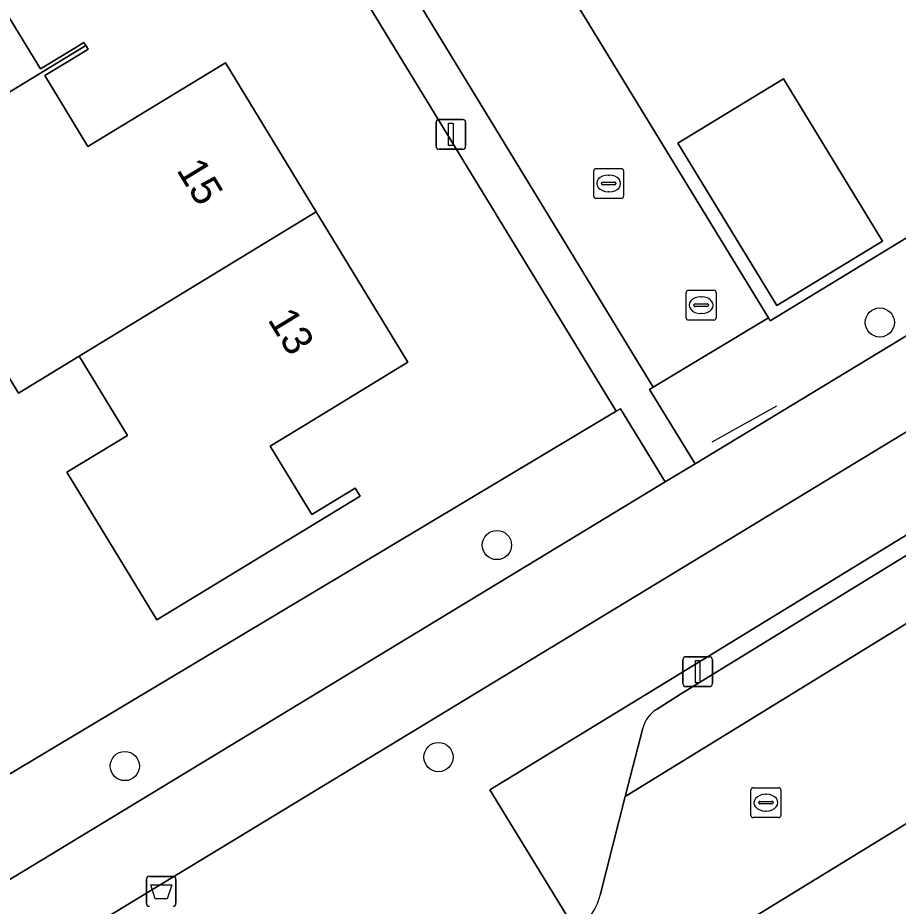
# Model space of a CAD drawing. Extents: x 157767 to 159172, y 387839 to 389425.
# Drawn here: x 158129.22 to 158158.7, y 388426.01 to 388455.77 of the extents above; entities that cross this region are included whole.
import ezdxf

# ---------------------------------------------------------------- set-up
doc = ezdxf.new("R2010")
doc.units = 0
for name, color, linetype in [('IMGEO_Afvalbak', 7, 'Continuous'), ('IMGEO_Berm_groen', 7, 'Continuous'), ('IMGEO_Boom', 7, 'Continuous'), ('IMGEO_Erf', 7, 'Continuous'), ('IMGEO_Fietspad_open', 7, 'Continuous'), ('IMGEO_Hek', 7, 'Continuous'), ('IMGEO_Kolk', 7, 'Continuous'), ('IMGEO_Lichtmast', 7, 'Continuous'), ('IMGEO_Pand', 7, 'Continuous'), ('IMGEO_Pand_nummerreeks', 7, 'Continuous'), ('IMGEO_Parkeervlak_open', 7, 'Continuous'), ('IMGEO_Rijbaan_lokaal_open', 7, 'Continuous'), ('IMGEO_Rioolput', 7, 'Continuous'), ('IMGEO_Voetpad_open', 7, 'Continuous')]:
    doc.layers.add(name, color=color, linetype=linetype)

msp = doc.modelspace()

# ---------------------------------------------------------------- linework, layer by layer
at = {"layer": 'IMGEO_Afvalbak'}
for p, q in [((158133.529, 388426.113), (158133.529, 388426.913)), ((158133.529, 388426.913), (158133.529, 388426.113)), ((158133.629, 388427.013), (158134.419, 388427.013)), ((158134.419, 388427.013), (158133.629, 388427.013)), ((158134.519, 388426.913), (158134.519, 388426.113)), ((158134.519, 388426.113), (158134.519, 388426.913))]:
    msp.add_line(p, q, dxfattribs=at)
msp.add_lwpolyline([(158133.672, 388426.727), (158134.376, 388426.727), (158134.227, 388426.257), (158133.821, 388426.257), (158133.672, 388426.727)], dxfattribs=at)
for centre, start, end in [((158133.629, 388426.913), 90, 180), ((158133.629, 388426.913), 90, 180), ((158134.419, 388426.913), 0, 90), ((158134.419, 388426.913), 360, 90), ((158133.629, 388426.113), 180, 270), ((158133.629, 388426.113), 180, 270), ((158134.419, 388426.113), 270, 0), ((158134.419, 388426.113), 270, 0)]:
    msp.add_arc(centre, 0.1, start, end, dxfattribs=at)
at = {"layer": 'IMGEO_Berm_groen'}
msp.add_lwpolyline([(158201.147, 388470.704), (158200.534, 388473.716), (158154.413, 388445.618), (158154.35, 388445.722), (158150.494, 388443.392), (158150.371, 388443.318), (158151.9, 388440.83)], close=True, dxfattribs=at)
for points in [[(158145.025, 388429.907), (158151.076, 388433.606), (158177.876, 388450.031), (158203.622, 388465.947), (158202.285, 388468.212), (158122.311, 388419.644)], [(158150.899, 388440.222), (158149.402, 388442.676), (158149.258, 388442.588), (158122.495, 388426.586), (158122.668, 388426.274)], [(158119.16, 388424.643), (158118.181, 388424.064), (158119.787, 388421.348), (158150.899, 388440.222)], [(158132.726, 388403.323), (158136.486, 388418.93), (158147.586, 388425.739), (158145.025, 388429.907)]]:
    msp.add_lwpolyline(points, dxfattribs=at)
at = {"layer": 'IMGEO_Boom'}
for centre in [(158158.081, 388445.562), (158145.263, 388438.109), (158143.306, 388431.008), (158132.805, 388430.708)]:
    msp.add_circle(centre, 0.489, dxfattribs=at)
at = {"layer": 'IMGEO_Erf'}
for points in [[(158114.935, 388440.198), (158118.209, 388434.304), (158121.651, 388436.4), (158122.951, 388434.264), (158119.424, 388432.116), (158121.853, 388427.742), (158122.495, 388426.586), (158149.258, 388442.588), (158114.242, 388500), (158071.868, 388569.477)], [(158128.535, 388456.426), (158129.981, 388454.052), (158131.168, 388454.775), (158131.436, 388454.938), (158131.497, 388454.838), (158131.575, 388454.71), (158131.314, 388454.551), (158130.126, 388453.828), (158131.571, 388451.453), (158132.759, 388452.176), (158133.02, 388452.335), (158136.175, 388454.255), (158139.212, 388449.266), (158142.28, 388444.228), (158138.864, 388442.148), (158137.677, 388441.425), (158139.071, 388439.136), (158140.258, 388439.859), (158140.516, 388440.016), (158140.681, 388439.744), (158133.876, 388435.6), (158130.865, 388440.545), (158132.895, 388441.781), (158131.28, 388444.433), (158129.247, 388443.194), (158127.652, 388445.814)], [(158180.797, 388442.173), (158153.056, 388425.158), (158153.984, 388423.292), (158141.098, 388415.471), (158135.994, 388394.364)]]:
    msp.add_lwpolyline(points, dxfattribs=at)
for points in [[(158200.3, 388475.991), (158199.947, 388485.226), (158199.35, 388488.215), (158192.323, 388500), (158191.872, 388500.756), (158188.505, 388501.585), (158185.9, 388500), (158141.163, 388472.783), (158140.095, 388469.071), (158154.35, 388445.722), (158154.413, 388445.618), (158200.534, 388473.716)], [(158151.323, 388451.569), (158154.857, 388453.723), (158158.17, 388448.29), (158154.636, 388446.135)]]:
    msp.add_lwpolyline(points, close=True, dxfattribs=at)
at = {"layer": 'IMGEO_Fietspad_open'}
for points in [[(158202.285, 388468.212), (158204.775, 388469.724), (158203.349, 388472.041), (158201.147, 388470.704), (158151.9, 388440.83), (158150.899, 388440.222), (158119.787, 388421.348), (158121.743, 388418.119)], [(158122.311, 388419.644), (158202.285, 388468.212)]]:
    msp.add_lwpolyline(points, dxfattribs=at)
at = {"layer": 'IMGEO_Hek'}
msp.add_lwpolyline([(158154.621, 388442.761), (158152.458, 388441.555)], dxfattribs=at)
at = {"layer": 'IMGEO_Kolk'}
for p, q in [((158148.503, 388449.792), (158148.503, 388450.644)), ((158148.578, 388450.718), (158149.43, 388450.718)), ((158149.504, 388450.644), (158149.504, 388449.792)), ((158148.991, 388450.498), (158149.016, 388450.498)), ((158148.762, 388450.212), (158148.762, 388450.224)), ((158149.2, 388450.175), (158148.802, 388450.175)), ((158148.805, 388450.261), (158149.203, 388450.261)), ((158149.246, 388450.224), (158149.246, 388450.212)), ((158149.43, 388449.718), (158148.578, 388449.718)), ((158149.014, 388449.938), (158148.989, 388449.938)), ((158153.767, 388429.056), (158153.767, 388429.908)), ((158153.842, 388429.982), (158154.694, 388429.982)), ((158154.255, 388429.762), (158154.28, 388429.762)), ((158154.768, 388429.908), (158154.768, 388429.056)), ((158154.026, 388429.476), (158154.026, 388429.488)), ((158154.464, 388429.439), (158154.066, 388429.439)), ((158154.069, 388429.525), (158154.467, 388429.525)), ((158154.51, 388429.488), (158154.51, 388429.476)), ((158154.278, 388429.202), (158154.253, 388429.202)), ((158154.694, 388428.982), (158153.842, 388428.982))]:
    msp.add_line(p, q, dxfattribs=at)
for points in [[(158148.503, 388449.792), (158148.503, 388450.644)], [(158148.578, 388450.718), (158149.43, 388450.718)], [(158149.504, 388450.644), (158149.504, 388449.792)], [(158149.43, 388449.718), (158148.578, 388449.718)], [(158153.767, 388429.056), (158153.767, 388429.908)], [(158153.842, 388429.982), (158154.694, 388429.982)], [(158154.768, 388429.908), (158154.768, 388429.056)], [(158154.694, 388428.982), (158153.842, 388428.982)]]:
    msp.add_lwpolyline(points, dxfattribs=at)
for centre, radius, start, end in [((158148.58, 388450.642), 0.0765, 91.552, 178.448), ((158148.58, 388450.642), 0.0765, 91.552, 178.448), ((158149.428, 388450.642), 0.0765, 1.552, 88.448), ((158149.428, 388450.642), 0.0765, 1.552, 88.448), ((158148.802, 388450.221), 0.0403, 85.8775, 175.7526), ((158148.799, 388450.211), 0.0366, 178.938, 274.7102), ((158149.203, 388450.218), 0.043, 264.8664, 352.4533), ((158149.207, 388450.223), 0.0386, 1.7309, 96.639), ((158148.58, 388449.794), 0.0765, 181.552, 268.448), ((158148.58, 388449.794), 0.0765, 181.552, 268.448), ((158149.428, 388449.794), 0.0765, 271.552, 358.448), ((158149.428, 388449.794), 0.0765, 271.552, 358.448), ((158153.844, 388429.906), 0.0765, 91.552, 178.448), ((158153.844, 388429.906), 0.0765, 91.552, 178.448), ((158154.692, 388429.906), 0.0765, 1.552, 88.448), ((158154.692, 388429.906), 0.0765, 1.552, 88.448), ((158154.066, 388429.485), 0.0403, 85.8775, 175.7526), ((158154.063, 388429.475), 0.0366, 178.938, 274.7102), ((158154.467, 388429.482), 0.043, 264.8664, 352.4533), ((158154.471, 388429.487), 0.0386, 1.7309, 96.639), ((158153.844, 388429.058), 0.0765, 181.552, 268.448), ((158153.844, 388429.058), 0.0765, 181.552, 268.448), ((158154.692, 388429.058), 0.0765, 271.552, 358.448), ((158154.692, 388429.058), 0.0765, 271.552, 358.448)]:
    msp.add_arc(centre, radius, start, end, dxfattribs=at)
for centre, major_axis, ratio, start_param, end_param in [((158148.99, 388450.218), (-0.387, 0.002), 0.722429, 4.712389, 7.853982), ((158149.015, 388450.218), (-0.39, 0.002), 0.717154, 1.570796, 4.712389), ((158154.254, 388429.482), (-0.387, 0.002), 0.722429, 4.712389, 7.853982), ((158154.279, 388429.482), (-0.39, 0.002), 0.717154, 1.570796, 4.712389)]:
    msp.add_ellipse(centre, major_axis=major_axis, ratio=ratio, start_param=start_param, end_param=end_param, dxfattribs=at)
at = {"layer": 'IMGEO_Lichtmast'}
for p, q in [((158143.326, 388452.362), (158144.116, 388452.362)), ((158144.116, 388452.362), (158143.326, 388452.362)), ((158143.226, 388451.462), (158143.226, 388452.262)), ((158143.226, 388452.262), (158143.226, 388451.462)), ((158144.216, 388452.262), (158144.216, 388451.462)), ((158144.216, 388451.462), (158144.216, 388452.262)), ((158144.116, 388451.362), (158143.326, 388451.362)), ((158143.326, 388451.362), (158144.116, 388451.362)), ((158151.49, 388433.469), (158151.49, 388434.269)), ((158151.49, 388434.269), (158151.49, 388433.469)), ((158151.59, 388434.369), (158152.38, 388434.369)), ((158152.38, 388434.369), (158151.59, 388434.369)), ((158152.48, 388434.269), (158152.48, 388433.469)), ((158152.48, 388433.469), (158152.48, 388434.269)), ((158152.38, 388433.369), (158151.59, 388433.369)), ((158151.59, 388433.369), (158152.38, 388433.369))]:
    msp.add_line(p, q, dxfattribs=at)
for points in [[(158143.646, 388452.237), (158143.796, 388452.237), (158143.796, 388451.487), (158143.646, 388451.487), (158143.646, 388452.237)], [(158151.91, 388434.244), (158152.06, 388434.244), (158152.06, 388433.494), (158151.91, 388433.494), (158151.91, 388434.244)]]:
    msp.add_lwpolyline(points, dxfattribs=at)
for centre, start, end in [((158143.326, 388452.262), 90, 180), ((158143.326, 388452.262), 90, 180), ((158144.116, 388452.262), 0, 90), ((158144.116, 388452.262), 360, 90), ((158143.326, 388451.462), 180, 270), ((158143.326, 388451.462), 180, 270), ((158144.116, 388451.462), 270, 0), ((158144.116, 388451.462), 270, 0), ((158151.59, 388434.269), 90, 180), ((158151.59, 388434.269), 90, 180), ((158152.38, 388434.269), 0, 90), ((158152.38, 388434.269), 360, 90), ((158151.59, 388433.469), 180, 270), ((158151.59, 388433.469), 180, 270), ((158152.38, 388433.469), 270, 0), ((158152.38, 388433.469), 270, 0)]:
    msp.add_arc(centre, 0.1, start, end, dxfattribs=at)
at = {"layer": 'IMGEO_Pand'}
for points in [[(158124.684, 388450.689), (158131.497, 388454.838), (158131.436, 388454.938), (158131.168, 388454.775), (158129.981, 388454.052), (158128.535, 388456.426), (158129.722, 388457.149), (158133.138, 388459.229), (158130.081, 388464.25), (158122.126, 388459.404), (158123.737, 388456.758), (158121.732, 388455.537)], [(158136.175, 388454.255), (158133.02, 388452.335), (158132.759, 388452.176), (158131.571, 388451.453), (158130.126, 388453.828), (158131.314, 388454.551), (158131.575, 388454.71), (158131.497, 388454.838), (158124.684, 388450.689), (158127.652, 388445.814), (158129.247, 388443.194), (158131.28, 388444.433), (158139.212, 388449.266)], [(158151.323, 388451.569), (158154.636, 388446.135), (158158.17, 388448.29), (158154.857, 388453.723)], [(158139.212, 388449.266), (158131.28, 388444.433), (158132.895, 388441.781), (158130.865, 388440.545), (158133.876, 388435.6), (158140.681, 388439.744), (158140.516, 388440.016), (158140.258, 388439.859), (158139.071, 388439.136), (158137.677, 388441.425), (158138.864, 388442.148), (158142.28, 388444.228)]]:
    msp.add_lwpolyline(points, close=True, dxfattribs=at)
at = {"layer": 'IMGEO_Parkeervlak_open'}
for points in [[(158172.73, 388446.216), (158151.406, 388433.116), (158150.602, 388432.6)], [(158150.146, 388431.98), (158149.561, 388429.684), (158176.074, 388446)]]:
    msp.add_lwpolyline(points, dxfattribs=at)
msp.add_arc((158151.146, 388431.722), 1.032, 121.7799, 165.5523, dxfattribs=at)
at = {"layer": 'IMGEO_Rijbaan_lokaal_open'}
msp.add_lwpolyline([(158140.095, 388469.071), (158131.734, 388482.891), (158129.703, 388486.224), (158125.821, 388483.858), (158150.494, 388443.392), (158154.35, 388445.722)], close=True, dxfattribs=at)
for points in [[(158170.612, 388337.516), (158169.317, 388336.817), (158143.742, 388378.793), (158144.897, 388379.594), (158135.994, 388394.364), (158141.098, 388415.471), (158153.984, 388423.292), (158153.056, 388425.158), (158180.797, 388442.173), (158182.041, 388442.936), (158183.168, 388447.406), (158193.554, 388453.846), (158206.398, 388461.811), (158203.803, 388466.059), (158203.622, 388465.947), (158177.876, 388450.031)], [(158176.074, 388446), (158149.561, 388429.684), (158148.721, 388426.389)]]:
    msp.add_lwpolyline(points, dxfattribs=at)
msp.add_arc((158146.752, 388426.889), 2.031, 301.4222, 345.7648, dxfattribs=at)
at = {"layer": 'IMGEO_Rioolput'}
for p, q in [((158151.599, 388445.716), (158151.599, 388446.568)), ((158151.674, 388446.642), (158152.526, 388446.642)), ((158152.087, 388446.422), (158152.112, 388446.422)), ((158152.6, 388446.568), (158152.6, 388445.716)), ((158151.858, 388446.136), (158151.858, 388446.148)), ((158152.296, 388446.099), (158151.898, 388446.099)), ((158151.901, 388446.185), (158152.299, 388446.185)), ((158152.342, 388446.148), (158152.342, 388446.136)), ((158152.11, 388445.862), (158152.085, 388445.862)), ((158152.526, 388445.642), (158151.674, 388445.642))]:
    msp.add_line(p, q, dxfattribs=at)
for points in [[(158151.599, 388445.716), (158151.599, 388446.568)], [(158151.674, 388446.642), (158152.526, 388446.642)], [(158152.6, 388446.568), (158152.6, 388445.716)], [(158152.526, 388445.642), (158151.674, 388445.642)]]:
    msp.add_lwpolyline(points, dxfattribs=at)
for centre, radius, start, end in [((158151.676, 388446.566), 0.0765, 91.552, 178.448), ((158151.676, 388446.566), 0.0765, 91.552, 178.448), ((158152.524, 388446.566), 0.0765, 1.552, 88.448), ((158152.524, 388446.566), 0.0765, 1.552, 88.448), ((158151.898, 388446.145), 0.0403, 85.8775, 175.7526), ((158151.895, 388446.135), 0.0366, 178.938, 274.7102), ((158152.299, 388446.142), 0.043, 264.8664, 352.4533), ((158152.303, 388446.147), 0.0386, 1.7309, 96.639), ((158151.676, 388445.718), 0.0765, 181.552, 268.448), ((158151.676, 388445.718), 0.0765, 181.552, 268.448), ((158152.524, 388445.718), 0.0765, 271.552, 358.448), ((158152.524, 388445.718), 0.0765, 271.552, 358.448)]:
    msp.add_arc(centre, radius, start, end, dxfattribs=at)
for centre, major_axis, ratio, start_param, end_param in [((158152.086, 388446.142), (-0.387, 0.002), 0.722429, 4.712389, 7.853982), ((158152.111, 388446.142), (-0.39, 0.002), 0.717154, 1.570796, 4.712389)]:
    msp.add_ellipse(centre, major_axis=major_axis, ratio=ratio, start_param=start_param, end_param=end_param, dxfattribs=at)
at = {"layer": 'IMGEO_Voetpad_open'}
for points in [[(158071.868, 388569.477), (158114.242, 388500), (158149.258, 388442.588), (158149.402, 388442.676), (158150.899, 388440.222), (158151.9, 388440.83), (158150.371, 388443.318), (158150.494, 388443.392), (158125.821, 388483.858), (158124.39, 388486.206), (158115.979, 388500), (158097.602, 388530.139), (158096.176, 388532.478), (158094.733, 388534.845), (158084.853, 388551.014), (158078.779, 388560.955), (158097.656, 388572.467), (158106.093, 388600.404), (158106.836, 388602.865), (158112.707, 388622.305)], [(158177.876, 388450.031), (158151.076, 388433.606), (158145.025, 388429.907), (158147.586, 388425.739), (158136.486, 388418.93), (158132.726, 388403.323)], [(158150.602, 388432.6), (158151.406, 388433.116), (158172.73, 388446.216)], [(158148.721, 388426.389), (158149.561, 388429.684), (158150.146, 388431.98)]]:
    msp.add_lwpolyline(points, dxfattribs=at)
for centre, radius, start, end in [((158151.146, 388431.722), 1.032, 121.7799, 165.5523), ((158146.752, 388426.889), 2.031, 301.4222, 345.7648)]:
    msp.add_arc(centre, radius, start, end, dxfattribs=at)

# ---------------------------------------------------------------- texts
at = {"layer": 'IMGEO_Pand_nummerreeks'}
for s, rotation, p in [('15', 301.3349, (158134.518, 388450.67)), ('13', 301.3354, (158137.57, 388445.657))]:
    msp.add_text(s, height=1, rotation=rotation, dxfattribs=at).set_placement(p)

doc.saveas('drawing.dxf')
